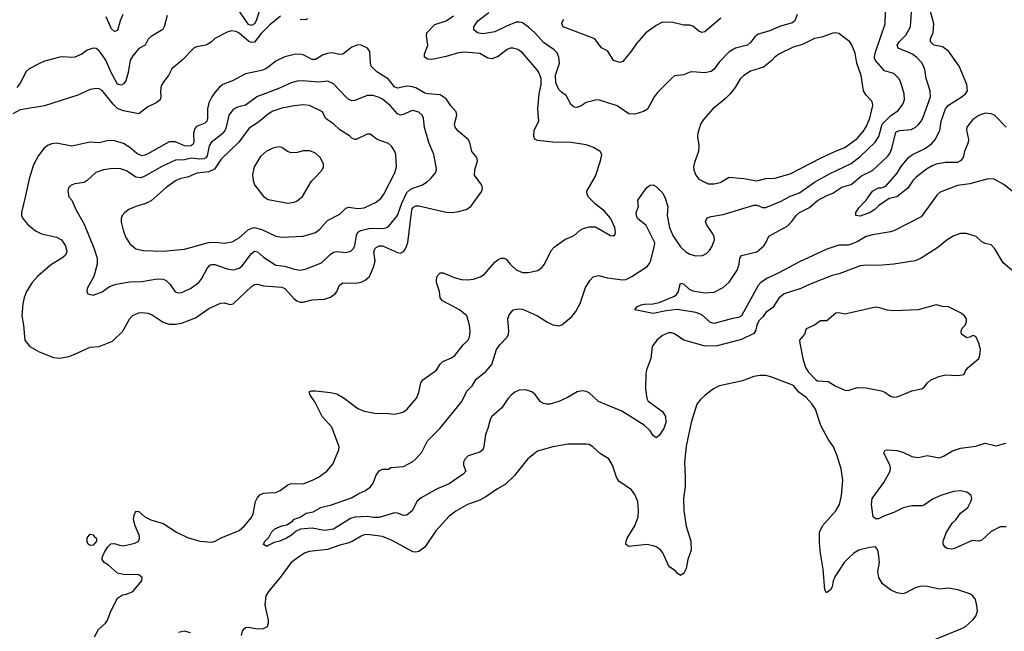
# Model space of a CAD drawing. Header units: inches. Extents: x 1834610 to 2027685, y 642842 to 774116.
# Tile 277 of 632: x 1908367 to 1914837, y 742637 to 746656. Entities that reach past the tile are written whole.
import ezdxf

# ---------------------------------------------------------------- set-up
doc = ezdxf.new("R2010")
doc.units = ezdxf.units.IN
doc.header["$MEASUREMENT"] = 0
doc.layers.add('B9704', color=7, linetype='Continuous')
doc.layers.add('B9714', color=7, linetype='Continuous')

msp = doc.modelspace()

# ---------------------------------------------------------------- linework, layer by layer
at = {"layer": 'B9704', "color": 5}
for points, elevation in [([(1909947.2, 746732.8), (1909921.2, 746650), (1909909.1, 746630), (1909890, 746618), (1909870, 746623.9), (1909790, 746742.6)], 560), ([(1909335.6, 746684.4), (1909317.4, 746610), (1909307.9, 746592.1), (1909230, 746547.1), (1909212.4, 746527.6), (1909190.8, 746489.2), (1909150, 746467.6), (1909110, 746419.7), (1909092.1, 746390), (1909080.2, 746310), (1909064.7, 746255.3), (1909050, 746235.6), (1909033.8, 746226.2), (1909010, 746232.8), (1908968, 746310), (1908933, 746390), (1908910, 746426.6), (1908890, 746452.3), (1908870, 746467.1), (1908850, 746469.7), (1908810, 746455.4), (1908775.5, 746430), (1908730, 746409.7), (1908710, 746407.1), (1908650, 746412.9), (1908630.2, 746409.8), (1908530, 746383.6), (1908492.8, 746367.2), (1908430, 746334), (1908410, 746315.1), (1908370, 746238.4), (1908348.3, 746211.7)], 560), ([(1909045.8, 746690), (1909028.3, 746650), (1909010, 746585.1), (1908990, 746578.7), (1908970, 746596.9), (1908934.4, 746674.4)], 540), ([(1910000, 746612.1), (1909954.3, 746565.7), (1909910, 746508.7), (1909890, 746506.9), (1909870, 746516), (1909810, 746568), (1909790, 746579.1), (1909757.8, 746582.2), (1909730, 746574), (1909650, 746533.5), (1909628, 746510), (1909604.3, 746495.7), (1909590, 746489.1), (1909530, 746478.2), (1909510.9, 746469.1), (1909435.8, 746390), (1909366.5, 746333.5), (1909344, 746290), (1909311.8, 746248.2), (1909297.8, 746222.2), (1909291.4, 746190), (1909294.3, 746150), (1909290.3, 746130), (1909264.2, 746110), (1909210, 746083.6), (1909150, 746037.5), (1909050, 746058.1), (1909010, 746072.9), (1908980.7, 746100.7), (1908910, 746190.8), (1908890, 746201.8), (1908870, 746204.8), (1908830, 746197.6), (1908750, 746161.4), (1908530, 746090.8), (1908370, 746063.2), (1908322.7, 746037.3)], 580), ([(1910000, 746345.2), (1909985.6, 746334.4), (1909956.4, 746323.6), (1909850, 746300.7), (1909770, 746256.2), (1909702.6, 746230), (1909677.7, 746210), (1909650, 746178.3), (1909630.1, 746149.9), (1909611, 746110), (1909600.5, 746070), (1909602, 746010), (1909597.4, 745990), (1909583.9, 745976.1), (1909530, 745954.9), (1909518.6, 745941.4), (1909510.1, 745910), (1909512.4, 745850), (1909504.7, 745835.3), (1909492.4, 745827.6), (1909470, 745824.6), (1909450, 745827.7), (1909390, 745853.5), (1909350, 745854.1), (1909210, 745774.7), (1909190, 745765.3), (1909170, 745762.8), (1909137.1, 745777), (1909090, 745816.8), (1909050, 745842.7), (1908990, 745861.5), (1908950, 745862.5), (1908890, 745848.1), (1908828.6, 745851.4), (1908710, 745825), (1908610, 745846.2), (1908578.5, 745841.5), (1908550, 745830.8), (1908526.5, 745810), (1908490, 745764.2), (1908457, 745703), (1908428.4, 745610), (1908404.1, 745490), (1908378.2, 745390), (1908378.6, 745370), (1908388, 745350), (1908420.2, 745310), (1908470, 745269.4), (1908510, 745249.4), (1908610, 745226.9), (1908642, 745210), (1908669.2, 745170), (1908677.6, 745130), (1908668, 745110), (1908650, 745093.8), (1908570, 745043.5), (1908484.9, 744970), (1908449, 744930), (1908412.7, 744870), (1908397.6, 744830), (1908388.3, 744790), (1908380.7, 744710), (1908391.7, 744648.3), (1908401.3, 744550), (1908433, 744510), (1908494.7, 744474.7), (1908590, 744437), (1908630, 744431.8), (1908690, 744444.2), (1908730, 744458), (1908830, 744504.2), (1908890, 744508.7), (1908976.6, 744543.4), (1909044.2, 744610), (1909090, 744692.7), (1909110, 744712), (1909150, 744730.3), (1909170, 744732.8), (1909210, 744727.7), (1909237, 744717), (1909310, 744669.2), (1909350, 744656.5), (1909390, 744654.7), (1909430, 744662.6), (1909522.1, 744697.9), (1909610, 744758.2), (1909685.6, 744794.4), (1909710, 744794.9), (1909750, 744784), (1909770, 744788.9), (1909890, 744902.9), (1909910, 744915.9), (1909930, 744918.2), (1909970, 744906.7), (1910000, 744904.7)], 620), ([(1910000, 746178.6), (1909930, 746152.5), (1909850, 746094.2), (1909798.1, 746081.9), (1909770, 746066.2), (1909742.3, 746030), (1909724.8, 745950), (1909716.3, 745930), (1909695, 745905), (1909625.4, 745850), (1909613, 745827), (1909598.1, 745761.9), (1909591.2, 745748.8), (1909578.2, 745741.8), (1909550, 745739.6), (1909493.4, 745746.6), (1909450, 745735.7), (1909390, 745733.6), (1909306.6, 745693.4), (1909190, 745627.8), (1909162.5, 745617.5), (1909130, 745621.8), (1909070, 745663.8), (1909030, 745677.1), (1908978.2, 745678.2), (1908918, 745670), (1908866.8, 745653.2), (1908810, 745599.5), (1908790, 745586.6), (1908730, 745578), (1908704.7, 745570), (1908687.9, 745552.1), (1908682.8, 745530), (1908690, 745492), (1908710.5, 745470.5), (1908736.9, 745410), (1908790, 745312.2), (1908857.1, 745150), (1908875.5, 745090), (1908876.5, 745050), (1908854.9, 744970), (1908810.5, 744890), (1908807.3, 744870), (1908814, 744854), (1908850, 744846), (1908910, 744868.5), (1908957.7, 744902.3), (1909001, 744919), (1909090, 744933.4), (1909170, 744935.9), (1909270, 744953.2), (1909310, 744951), (1909330, 744942), (1909356.1, 744916.1), (1909388.4, 744868.4), (1909410, 744861.1), (1909430, 744863.1), (1909490, 744890.3), (1909543.5, 744930), (1909563.4, 744956.6), (1909598.1, 745021.9), (1909617.6, 745042.4), (1909630, 745048.3), (1909650, 745048.4), (1909730, 745019), (1909770, 745013.5), (1909790, 745016.3), (1909810, 745023.8), (1909830, 745039.2), (1909890, 745120.7), (1909910, 745135.9), (1909930, 745132), (1909970, 745096), (1910000, 745076.7)], 640), ([(1910000, 746036.2), (1909990.2, 746030), (1909936, 745984), (1909875.6, 745944.4), (1909807.6, 745852.4), (1909690, 745739.4), (1909646.7, 745673.3), (1909610, 745657.1), (1909531.9, 745648.1), (1909477.1, 745622.9), (1909420.5, 745610), (1909390, 745596.8), (1909330, 745553.3), (1909230, 745466), (1909190, 745447.1), (1909130.6, 745430), (1909084.9, 745410), (1909058, 745390), (1909041.6, 745370), (1909034.4, 745350), (1909034.6, 745325.4), (1909046.6, 745273.4), (1909062.7, 745230), (1909090, 745184.4), (1909130, 745150.3), (1909180.9, 745140.9), (1909310, 745135.8), (1909450, 745147.7), (1909608.5, 745191.5), (1909650, 745194), (1909712.3, 745187.7), (1909763.8, 745196.2), (1909810, 745223.2), (1909870, 745278.7), (1909908.8, 745291.2), (1909958.3, 745278.3), (1910000, 745258.4)], 660), ([(1910000, 745797.4), (1909988.1, 745791.9), (1909950, 745757), (1909907.4, 745690), (1909897.7, 745637.7), (1909900.7, 745600.7), (1909910.4, 745570.4), (1909970, 745494.8), (1909996.4, 745476.4), (1910000, 745475.7)], 680), ([(1908858.6, 742601.4), (1908885.2, 742650), (1908930, 742690.8), (1908943.7, 742710), (1908966.6, 742770), (1909010, 742856), (1909043.2, 742876.8), (1909070, 742880.7), (1909110, 742898.8), (1909169.2, 742970), (1909171.8, 742990), (1909150, 743009.3), (1909050, 743011.6), (1909010, 743019.3), (1908950, 743072), (1908922.7, 743090), (1908909.5, 743110), (1908911.6, 743130), (1908923.5, 743156.5), (1908946.5, 743193.5), (1908966.9, 743213.1), (1908990, 743213.7), (1909022.7, 743202.8), (1909050, 743199.6), (1909124.2, 743215.8), (1909149.6, 743230.4), (1909155.1, 743250), (1909151.3, 743270), (1909126, 743330), (1909115.6, 743370), (1909118.4, 743401.6), (1909130, 743426), (1909150, 743424), (1909190.2, 743390.2), (1909229.1, 743369.1), (1909310, 743346), (1909398.4, 743290), (1909470, 743253.4), (1909550, 743228.8), (1909630, 743223.1), (1909651, 743229), (1909690, 743252), (1909810, 743299.6), (1909844.7, 743330), (1909890, 743384.4), (1909900.3, 743410), (1909916.1, 743490), (1909927, 743513), (1909945.9, 743534.1), (1909970, 743545.2), (1910000, 743547.1)], 580), ([(1910000, 743200.3), (1909990, 743195.3), (1909968.9, 743208.9), (1909979, 743230), (1910000, 743250)], 560), ([(1910000, 742894.4), (1909984, 742870), (1909977.7, 742810), (1910000, 742711)], 580), ([(1910000, 742702.8), (1909999.6, 742690), (1909992.4, 742667.6), (1909967.2, 742652.8), (1909930, 742651.2), (1909870, 742663.6), (1909850, 742659.5), (1909837.3, 742650), (1909830, 742639), (1909822.6, 742610)], 580), ([(1909490, 742627.8), (1909450, 742638.7), (1909410, 742629.7)], 580)]:
    msp.add_lwpolyline(points, dxfattribs=dict(at, elevation=elevation))
at = {"layer": 'B9704', "color": 5, "elevation": 580}
msp.add_lwpolyline([(1908830, 743202), (1908818, 743210), (1908810, 743226), (1908810, 743252), (1908830, 743274.8), (1908850, 743270.7), (1908858, 743258), (1908870.8, 743250), (1908871.3, 743230), (1908850, 743204)], close=True, dxfattribs=at)
at = {"layer": 'B9714', "color": 5}
for points, elevation in [([(1910000, 743250), (1910005.1, 743254.9), (1910022.7, 743290), (1910044, 743310), (1910090, 743330.3), (1910123.3, 743336.7), (1910158.7, 743361.3), (1910170, 743374.4), (1910210, 743386.8), (1910250, 743414), (1910296.6, 743423.4), (1910350, 743453.1), (1910410, 743465.3), (1910546.4, 743513.6), (1910596.6, 743543.4), (1910638.3, 743561.7), (1910673.1, 743586.9), (1910689.6, 743610), (1910710, 743662.8), (1910730, 743691.3), (1910750, 743702), (1910790, 743702), (1910806.3, 743713.7), (1910890, 743719.6), (1910950, 743753.2), (1910969.8, 743770), (1911010, 743814.6), (1911046.9, 743890), (1911128.5, 743970), (1911271.7, 744148.3), (1911304.9, 744215.1), (1911340.4, 744250), (1911365.6, 744294.4), (1911430, 744344.8), (1911468.4, 744390), (1911501.1, 744490), (1911521, 744519), (1911569.8, 744570), (1911579.2, 744590), (1911582, 744610), (1911574, 744690), (1911583.5, 744716.5), (1911609.3, 744750), (1911642.9, 744757.1), (1911670, 744753.6), (1911770.1, 744710.1), (1911830, 744670.3), (1911870, 744652), (1911910, 744644.9), (1911930, 744650.4), (1911994.6, 744705.4), (1912020.5, 744739.5), (1912050, 744790.7), (1912083.9, 744896.1), (1912114.6, 744945.4), (1912134.3, 744965.7), (1912170, 744975.8), (1912230, 744960.2), (1912330, 744947.3), (1912350, 744950.2), (1912390, 744968), (1912490, 745034.4), (1912506.5, 745053.5), (1912512.3, 745067.7), (1912539.3, 745170), (1912539.7, 745190), (1912483.5, 745303.5), (1912427, 745350), (1912419.2, 745370), (1912418.9, 745390), (1912433.2, 745430), (1912429.2, 745470), (1912486.9, 745553.1), (1912509.2, 745570), (1912530, 745570.4), (1912550, 745560.4), (1912590, 745519.3), (1912607, 745490), (1912626.7, 745430), (1912621.7, 745370), (1912636.5, 745290), (1912659.4, 745239.4), (1912710, 745164.4), (1912743.8, 745130), (1912770, 745115.8), (1912810, 745104.4), (1912853.1, 745106.9), (1912880.5, 745119.5), (1912900.1, 745139.9), (1912916, 745164), (1912932.8, 745210), (1912931.2, 745230), (1912922.4, 745250), (1912879.5, 745310), (1912874, 745330), (1912885.4, 745354.6), (1912910, 745363.7), (1912990, 745376.5), (1913190, 745438.5), (1913210, 745438), (1913250, 745423.2), (1913270, 745421.6), (1913370, 745463.8), (1913430, 745497.1), (1913490, 745518.6), (1913590, 745588), (1913693.2, 745646.8), (1913830, 745712.4), (1913890, 745757), (1913988.4, 745851.6), (1914011.6, 745890), (1914034.6, 745970), (1914090, 746025.1), (1914139.3, 746060.7), (1914170, 746102.4), (1914180.4, 746130), (1914178.8, 746170), (1914154.6, 746250), (1914142.7, 746270), (1914110, 746302.3), (1914050, 746320.4), (1913990, 746387.6), (1913984.5, 746404.5), (1913986.5, 746430), (1913996.3, 746463.7), (1914054.2, 746630), (1914056.8, 746710)], 560), ([(1910000, 743547.1), (1910050, 743550.3), (1910077.6, 743562.4), (1910130, 743599.5), (1910150, 743608.7), (1910230, 743607.6), (1910292, 743630), (1910331.6, 743650), (1910385.6, 743690), (1910424.6, 743735.4), (1910463.1, 743830), (1910466.8, 743850), (1910419, 743979), (1910355.6, 744050), (1910306.3, 744146.3), (1910276.3, 744190), (1910269.7, 744210.3), (1910282.9, 744217.1), (1910310, 744217.8), (1910410, 744207.3), (1910450, 744197.5), (1910499.1, 744170), (1910590, 744101.5), (1910630, 744084.1), (1910711.1, 744068.9), (1910770, 744070.3), (1910830, 744063.8), (1910870, 744073), (1910890, 744080.5), (1910910, 744094.9), (1910974.3, 744170), (1910990, 744206), (1911003.6, 744270), (1911015.1, 744290), (1911105.7, 744354.3), (1911130, 744392.7), (1911147.3, 744410), (1911204.8, 744435.2), (1911226, 744450), (1911280.7, 744519.3), (1911311.8, 744548.2), (1911323, 744570), (1911326.3, 744610), (1911323.6, 744650), (1911304.5, 744710), (1911257.6, 744750), (1911145.2, 744810), (1911129.6, 744829.6), (1911124.8, 744870), (1911106.2, 744930), (1911106.2, 744950), (1911110, 744970.5), (1911130, 744992.4), (1911150, 744992), (1911222.3, 744962.3), (1911270, 744950.2), (1911310, 744946.2), (1911350, 744951.9), (1911393.1, 744966.9), (1911418.4, 744981.6), (1911490, 745062.8), (1911510, 745080.3), (1911530, 745088.9), (1911550, 745088.7), (1911563.1, 745083.1), (1911590.4, 745050), (1911630, 745013), (1911670, 744994.4), (1911710, 744994.4), (1911750, 745003.1), (1911771, 745009), (1911799.6, 745030), (1911814.7, 745050), (1911859.8, 745140.2), (1911878.6, 745161.4), (1911950, 745211.8), (1912010, 745238.7), (1912050, 745272.7), (1912070, 745283.8), (1912110, 745295.5), (1912150, 745296.3), (1912250, 745239.1), (1912270, 745236), (1912277.5, 745242.5), (1912281.2, 745258.8), (1912276.9, 745290), (1912250, 745351.8), (1912210, 745398), (1912150, 745445.2), (1912105.2, 745490), (1912096, 745510), (1912093.2, 745530), (1912150.7, 745629.3), (1912183, 745730), (1912192, 745770), (1912181.2, 745790), (1912136.6, 745816.6), (1912090, 745834), (1911989.8, 745849.8), (1911870, 745850.7), (1911770, 745863.1), (1911752.4, 745872.4), (1911746, 745890), (1911747.1, 745930), (1911777.3, 745990), (1911771.9, 746070), (1911781.1, 746170), (1911793.7, 746230), (1911792.7, 746270), (1911778.3, 746310), (1911765.6, 746330), (1911670, 746438.9), (1911640.8, 746460.8), (1911609.7, 746469.7), (1911590, 746468.5), (1911570, 746461), (1911510, 746413.6), (1911470, 746399.8), (1911443.7, 746403.7), (1911390, 746433.6), (1911290, 746443.6), (1911250, 746438.1), (1911170, 746413.6), (1911075.2, 746395.2), (1911050, 746396), (1911026, 746410), (1911026.6, 746430), (1911048.7, 746490), (1911040.5, 746550), (1911043.2, 746570), (1911095.4, 746624.6), (1911170, 746649), (1911217.3, 746682.7)], 580), ([(1910080.8, 746679.2), (1910010, 746622.3), (1910000, 746612.1)], 580), ([(1910258.1, 746661.9), (1910245.4, 746654.6), (1910210, 746658.5)], 580), ([(1913475.2, 746690), (1913460.8, 746650), (1913445, 746635), (1913365.7, 746614.3), (1913290, 746581.4), (1913219, 746561), (1913197.2, 746542.8), (1913170, 746506), (1913150.4, 746490), (1913070, 746469.8), (1913030, 746446), (1912963.6, 746376.4), (1912930, 746331.5), (1912910, 746315.8), (1912870, 746306.4), (1912786.4, 746313.6), (1912770, 746311.3), (1912730, 746293.3), (1912670, 746287), (1912649, 746271), (1912560.2, 746179.8), (1912536.5, 746150), (1912491.3, 746068.7), (1912465.9, 746054.1), (1912410, 746036.4), (1912370, 746037.7), (1912292.7, 746090), (1912170, 746129.7), (1912150, 746128.6), (1912090, 746112.4), (1912055.5, 746090), (1912030, 746080.4), (1912010, 746082.6), (1911990, 746097.6), (1911958.7, 746158.7), (1911930, 746178), (1911910, 746198.7), (1911890, 746240.9), (1911888.9, 746291.1), (1911913.5, 746370), (1911909.7, 746409.7), (1911898, 746438), (1911878.9, 746458.9), (1911810, 746507.4), (1911751.8, 746570), (1911710, 746607), (1911670, 746634.8), (1911650, 746641), (1911630, 746640.7), (1911565, 746615), (1911490, 746577.4), (1911410, 746563.9), (1911374.5, 746570), (1911352, 746590), (1911352.3, 746610), (1911377.6, 746650), (1911450, 746702.9)], 560), ([(1912974.1, 746665.9), (1912870, 746576.3), (1912850, 746571.5), (1912830, 746581.6), (1912790, 746614), (1912770, 746619.6), (1912730, 746621.3), (1912657.8, 746637.8), (1912590, 746639.2), (1912550, 746618.8), (1912482, 746570), (1912419.6, 746500.4), (1912387.9, 746452.1), (1912330, 746382), (1912310, 746375.1), (1912270, 746389.3), (1912232.7, 746450), (1912190, 746472), (1912147, 746530), (1911938.4, 746610), (1911929.7, 746630), (1911934.5, 746645.5), (1911941.5, 746658.6)], 540), ([(1914890, 745527), (1914834.1, 745574.1), (1914770, 745607.6), (1914730, 745611.5), (1914610, 745577.6), (1914530, 745566.6), (1914415.9, 745524.1), (1914395, 745505), (1914290, 745361.7), (1914110, 745269.8), (1914090, 745262.8), (1913970, 745243.5), (1913930, 745230.8), (1913870, 745197.3), (1913830, 745181.1), (1913810, 745175.9), (1913750, 745175.4), (1913670, 745149.2), (1913490, 745065.7), (1913350.1, 744989.9), (1913281.3, 744958.7), (1913236.3, 744930), (1913219.1, 744910), (1913110.1, 744710), (1913090, 744700.2), (1913050, 744693.3), (1912930, 744660.2), (1912906.1, 744666.1), (1912850, 744717.3), (1912810, 744733.2), (1912690, 744751.1), (1912615.9, 744744.1), (1912530, 744726.8), (1912409.6, 744749.6), (1912421.2, 744770), (1912450, 744782), (1912472, 744788), (1912530.2, 744790.2), (1912570, 744797.1), (1912670, 744840.2), (1912683.5, 744850), (1912693.9, 744866.1), (1912710, 744924.9), (1912730, 744919.5), (1912766.3, 744886.3), (1912790, 744875.3), (1912870, 744861), (1912930, 744865.3), (1912990, 744896.6), (1913030, 744932.8), (1913080.9, 745010), (1913093.6, 745050), (1913098, 745090), (1913110, 745106.5), (1913210, 745130.2), (1913257.2, 745170), (1913270.7, 745190), (1913290, 745234.4), (1913410, 745298.8), (1913441.6, 745330), (1913469.9, 745370.1), (1913491.4, 745388.6), (1913556.9, 745423.1), (1913610, 745467.8), (1913670, 745501.2), (1913710, 745517.5), (1913770, 745555.1), (1913830, 745573.5), (1913899.2, 745630), (1913970, 745665), (1914070, 745758.4), (1914083.6, 745776.4), (1914097.4, 745810), (1914123.7, 745916.3), (1914130, 745922.3), (1914150, 745927.4), (1914224.2, 745935.8), (1914250.9, 745949.1), (1914273.1, 745966.9), (1914291.4, 745988.6), (1914301.7, 746010), (1914351.6, 746150), (1914349.8, 746190), (1914322.5, 746270), (1914315.5, 746330), (1914296.8, 746370), (1914260.9, 746410), (1914230, 746432.6), (1914138.9, 746470), (1914133.6, 746490), (1914146.5, 746510), (1914190, 746554.2), (1914220.6, 746610), (1914227.5, 746707.5)], 540), ([(1914850, 745949.6), (1914772, 746030), (1914750, 746038.9), (1914710, 746042), (1914670, 746026.8), (1914630, 746000.3), (1914591.3, 745950), (1914588.3, 745930), (1914601.8, 745870), (1914598.5, 745850), (1914574.9, 745790), (1914566.3, 745750), (1914550, 745728.2), (1914530, 745717.7), (1914450, 745717.4), (1914390, 745707.3), (1914363.8, 745696.2), (1914325.2, 745674.8), (1914258.2, 745621.8), (1914238.1, 745601.9), (1914203.1, 745550), (1914130, 745491.5), (1914079.2, 745480.8), (1914010, 745434), (1913986.4, 745410), (1913954.9, 745390), (1913890, 745364.8), (1913861.2, 745370), (1913860.9, 745390), (1913880.4, 745419.6), (1913930, 745470.6), (1913970, 745528.8), (1914010, 745550.9), (1914028.2, 745551.8), (1914058, 745562), (1914131.7, 745648.2), (1914157.8, 745690), (1914210, 745753.1), (1914234, 745770), (1914313, 745807), (1914358.6, 745841.4), (1914381.8, 745870), (1914412.7, 745927.3), (1914421.8, 745990), (1914450.7, 746070), (1914470, 746095.8), (1914552.8, 746147.2), (1914580.8, 746170), (1914594, 746190), (1914589.8, 746230), (1914539.9, 746350), (1914470.8, 746450), (1914430, 746477.4), (1914373.3, 746490), (1914352.3, 746510), (1914352.4, 746530), (1914368.7, 746571.3), (1914374.7, 746630), (1914351.4, 746710)], 520), ([(1910000, 744904.7), (1910090, 744898.7), (1910110, 744889.2), (1910170, 744821.5), (1910188, 744808), (1910210, 744800.2), (1910230, 744800.2), (1910290, 744816.1), (1910370, 744820.3), (1910410, 744833.6), (1910442.4, 744857.6), (1910451.6, 744870), (1910468, 744912), (1910490, 744928.3), (1910575.1, 744924.9), (1910610, 744931.8), (1910636.2, 744943.8), (1910665, 744970), (1910692.2, 745030), (1910702.7, 745070), (1910694.5, 745130), (1910700.3, 745150), (1910710, 745159.3), (1910730, 745169.4), (1910750, 745170.1), (1910850, 745126), (1910870, 745122.2), (1910890, 745133.1), (1910901.8, 745150), (1910917, 745190), (1910941.6, 745390), (1910947.1, 745412.9), (1910955.5, 745424.5), (1910970, 745433.5), (1910990, 745432.3), (1911170, 745391.3), (1911210, 745390.2), (1911250, 745395.6), (1911300.9, 745410), (1911331.2, 745428.8), (1911402.9, 745530), (1911407.6, 745550), (1911404.2, 745570), (1911355.6, 745635.6), (1911357.4, 745670), (1911375.8, 745730), (1911371.3, 745750), (1911339.1, 745790), (1911324.5, 745850), (1911314.2, 745870), (1911246.1, 745926.1), (1911228.6, 745950), (1911224.8, 745970), (1911239, 746030), (1911235.8, 746050), (1911200.8, 746090), (1911170, 746135.4), (1911130, 746162.9), (1911048.9, 746168.9), (1911030, 746174.5), (1910970, 746208.7), (1910936.4, 746216.4), (1910910, 746218.6), (1910850, 746205.9), (1910830, 746214.8), (1910790, 746266.5), (1910712.9, 746312.9), (1910676.9, 746350), (1910671.3, 746370), (1910667.2, 746447.2), (1910652.7, 746470), (1910610, 746489.4), (1910590, 746492), (1910550, 746477), (1910490.3, 746429.7), (1910470, 746428.5), (1910418.2, 746438.2), (1910390, 746435), (1910357.3, 746422.7), (1910310, 746394.2), (1910290, 746394), (1910230, 746424.8), (1910210, 746429.8), (1910170, 746427), (1910110, 746413), (1910050, 746382.9), (1910000, 746345.2)], 620), ([(1910000, 745076.7), (1910050, 745044.5), (1910110, 745036.9), (1910170, 745016.9), (1910210, 745010.2), (1910250, 745020.2), (1910350, 745059.6), (1910406.9, 745113.1), (1910430, 745129.2), (1910450, 745133.2), (1910510, 745126), (1910543.9, 745136.1), (1910558.5, 745150), (1910569.9, 745170.1), (1910580.2, 745239.8), (1910590, 745260.8), (1910608.2, 745271.8), (1910670, 745287.5), (1910750, 745284.3), (1910772, 745288), (1910790, 745297.8), (1910850.5, 745370), (1910877.1, 745450), (1910910, 745521.4), (1910930, 745539.5), (1910950, 745550.1), (1911009.8, 745570.2), (1911043.6, 745590), (1911066.6, 745610), (1911099.1, 745650), (1911105.3, 745670), (1911103.8, 745690), (1911087.9, 745770), (1911055.3, 745850), (1911028, 745948), (1911021.1, 746010), (1911011.7, 746030), (1910989.9, 746049.9), (1910950, 746059), (1910930, 746054), (1910890, 746033.8), (1910869.9, 746029.9), (1910850, 746038.9), (1910803.9, 746090), (1910750, 746133.3), (1910730, 746145.3), (1910690, 746158.9), (1910650, 746158), (1910570, 746126), (1910550, 746123.5), (1910530, 746133), (1910510, 746149.6), (1910430, 746235.6), (1910392.1, 746252.1), (1910330, 746245), (1910230, 746255), (1910190, 746252.4), (1910150, 746242.5), (1910073.9, 746206.1), (1910000, 746178.6)], 640), ([(1910000, 745258.4), (1910050, 745234.4), (1910090, 745228.2), (1910230, 745234.4), (1910310, 745259.1), (1910340, 745280), (1910390, 745337.7), (1910470, 745379), (1910510, 745417.8), (1910530, 745424.3), (1910590, 745416.3), (1910630, 745419.3), (1910704.7, 745455.3), (1910739.1, 745480.9), (1910760.4, 745510), (1910833.1, 745650), (1910842, 745690), (1910837.7, 745770), (1910832.3, 745790), (1910810, 745825.1), (1910790, 745843.9), (1910716, 745870), (1910670, 745905.2), (1910650, 745903.7), (1910578, 745870), (1910570, 745868.6), (1910550, 745878), (1910533.9, 745893.9), (1910470, 745931.9), (1910430, 745971.1), (1910390, 745997.4), (1910377.4, 746010), (1910357.6, 746050), (1910271.9, 746091.9), (1910230, 746096.2), (1910169.8, 746089.8), (1910090, 746075.5), (1910030, 746055.2), (1910000, 746036.2)], 660), ([(1910000, 745475.7), (1910130, 745450.4), (1910170, 745457), (1910190, 745465.3), (1910225.6, 745494.4), (1910283.6, 745596.4), (1910320.7, 745630), (1910355.1, 745670), (1910363.7, 745690), (1910362.7, 745710), (1910340.9, 745750), (1910310, 745779.6), (1910274.2, 745794.2), (1910230, 745795.4), (1910190, 745784.7), (1910150, 745782), (1910126, 745790), (1910090, 745816), (1910070, 745822), (1910030, 745811.2), (1910000, 745797.4)], 680), ([(1914885.2, 745010), (1914830, 745059.5), (1914775.6, 745150), (1914750, 745177), (1914710, 745185.6), (1914690, 745196.2), (1914651, 745231), (1914587.9, 745252.1), (1914550, 745250.9), (1914504.5, 745235.5), (1914460.4, 745210), (1914399.5, 745160.5), (1914290.2, 745089.8), (1914250, 745071.2), (1914110, 745049.7), (1914010, 745040.4), (1913930, 745042.7), (1913890, 745038.5), (1913752.7, 744987.3), (1913704.7, 744975.3), (1913560.8, 744919.3), (1913499.1, 744890), (1913390, 744854.2), (1913354.2, 744825.8), (1913315, 744765), (1913270, 744732.4), (1913253, 744707), (1913223.4, 744676.6), (1913211, 744650), (1913203.6, 744616.4), (1913190, 744595.4), (1913110, 744554.8), (1912950, 744513.3), (1912870.7, 744510.7), (1912731.6, 744551.6), (1912670, 744591.3), (1912650, 744598.7), (1912630, 744598.7), (1912590, 744580.5), (1912552.7, 744550), (1912523.1, 744510), (1912514, 744430), (1912485.2, 744354.8), (1912482, 744330), (1912479.6, 744230), (1912487.5, 744167.5), (1912497.1, 744150), (1912590, 744082.4), (1912609.5, 744049.5), (1912612.1, 744010), (1912599, 743970), (1912570, 743923.5), (1912550, 743909.6), (1912530, 743925.1), (1912510, 743954.7), (1912470, 743991.3), (1912323, 744083), (1912170, 744148.3), (1912110, 744204.2), (1912090, 744214.3), (1912062.9, 744217.1), (1912030, 744211.3), (1911966.8, 744173.2), (1911910, 744147.4), (1911850.2, 744129.8), (1911830.2, 744129.8), (1911810, 744134.2), (1911790, 744145.1), (1911754, 744194), (1911732.2, 744212.2), (1911690, 744224.1), (1911650, 744221.5), (1911621.3, 744210), (1911596.5, 744190), (1911573.9, 744166.1), (1911534.3, 744105.7), (1911470, 744049.6), (1911459.6, 744030), (1911443.7, 743970), (1911428.2, 743931.8), (1911418, 743850), (1911410.2, 743830), (1911390, 743814.3), (1911314.8, 743790), (1911293.4, 743770), (1911284.4, 743750), (1911283.1, 743730), (1911297.6, 743690), (1911282, 743670), (1911190, 743605.6), (1911110, 743573.5), (1911005.2, 743514.8), (1910975.8, 743490), (1910948, 743432), (1910910, 743400.8), (1910890, 743398.2), (1910850, 743413.7), (1910830, 743415.2), (1910730, 743385.4), (1910690, 743385.5), (1910650, 743391.8), (1910570, 743387.6), (1910541.8, 743378.2), (1910430, 743308.7), (1910370, 743299.1), (1910290, 743315.1), (1910211.5, 743308.5), (1910183.9, 743296.1), (1910153.4, 743270), (1910120.7, 743250), (1910076, 743230), (1910039.8, 743220.2), (1910000, 743200.3)], 560), ([(1914347.8, 742570), (1914562.2, 742657.8), (1914582, 742670), (1914630, 742713.4), (1914650, 742736), (1914659.6, 742770), (1914656.9, 742810), (1914644.2, 742850), (1914630.9, 742870.9), (1914610, 742884.2), (1914531, 742911), (1914470, 742920.4), (1914410, 742914.5), (1914330, 742930.9), (1914290, 742933.5), (1914250, 742923.5), (1914190, 742889.7), (1914170, 742884.7), (1914130, 742891.3), (1914090, 742909.7), (1914036.2, 742950), (1914012.8, 742990), (1914005.1, 743030), (1914016.3, 743090), (1914009.7, 743149.7), (1914005.6, 743170), (1913990, 743191.5), (1913950, 743188), (1913880.7, 743170), (1913848.7, 743150), (1913810, 743115.8), (1913785.5, 743090), (1913723.8, 742996.2), (1913713, 742970), (1913706, 742930), (1913695.5, 742910), (1913669, 742890), (1913658, 742910), (1913646.9, 743046.9), (1913628.1, 743150), (1913622.8, 743217.2), (1913623.5, 743290), (1913642, 743330), (1913729.7, 743430), (1913754.2, 743470), (1913766.6, 743530), (1913776.8, 743630), (1913764.7, 743704.7), (1913738.7, 743790), (1913714, 743850), (1913680.4, 743900.4), (1913630.9, 743990), (1913596.3, 744096.3), (1913572.9, 744132.9), (1913534.5, 744174.5), (1913486, 744210), (1913452.1, 744252.1), (1913302, 744310), (1913270, 744317.6), (1913230, 744318), (1913190, 744311.3), (1913117.5, 744282.5), (1912966, 744250), (1912926, 744230), (1912870.3, 744189.7), (1912839.6, 744160.4), (1912817.1, 744130), (1912778.3, 744010), (1912746.1, 743853.9), (1912735.5, 743750), (1912740.7, 743650), (1912739.2, 743590), (1912728.3, 743510), (1912730.2, 743430), (1912747.4, 743327.4), (1912777.3, 743230), (1912780.3, 743170), (1912758.4, 743110), (1912745.3, 743050), (1912730, 743019.3), (1912710, 743005.2), (1912690, 743017.2), (1912675.4, 743035.4), (1912638.7, 743058.7), (1912629.7, 743069.7), (1912592.9, 743152.9), (1912574.7, 743174.7), (1912550, 743191.5), (1912530, 743199.7), (1912487, 743207), (1912370, 743194.5), (1912350, 743209), (1912351.8, 743230), (1912359.7, 743250), (1912408.3, 743330), (1912431.1, 743390), (1912433.5, 743430), (1912428, 743490), (1912410, 743537.2), (1912387.5, 743567.5), (1912304.8, 743624.8), (1912289.6, 743649.6), (1912262.7, 743730), (1912237.2, 743770), (1912183.9, 743803.9), (1912133.2, 743850), (1912110, 743864.5), (1912090, 743867), (1911970, 743867), (1911870, 743849.5), (1911770, 743820.9), (1911705.5, 743770), (1911619.2, 743660.8), (1911557.1, 743602.9), (1911505.9, 743574.1), (1911430, 743520.4), (1911390, 743500.3), (1911309.4, 743470.6), (1911232, 743428), (1911190, 743394.7), (1911102, 743298), (1911030, 743191.1), (1910990, 743162.6), (1910970, 743157.7), (1910950, 743160.4), (1910815, 743235), (1910750, 743260.4), (1910650, 743272.9), (1910630, 743271.4), (1910610, 743263.5), (1910552.5, 743227.5), (1910524.4, 743215.6), (1910470, 743202.5), (1910390, 743175), (1910270, 743161), (1910239.1, 743150), (1910205.5, 743130), (1910150, 743089.6), (1910078.3, 742990), (1910010.2, 742910), (1910000, 742894.4)], 580), ([(1914850, 743323), (1914810, 743324.7), (1914750, 743292.6), (1914690, 743237.4), (1914670, 743229.7), (1914624.8, 743235.2), (1914510, 743181.2), (1914490, 743177.1), (1914462, 743182), (1914447.6, 743190), (1914434.7, 743210), (1914435.1, 743230), (1914458, 743290), (1914496.9, 743350), (1914518.9, 743370), (1914550, 743414.4), (1914597.4, 743450), (1914617.3, 743490), (1914622.3, 743510), (1914619.1, 743530), (1914590, 743552.4), (1914550, 743559.8), (1914503.2, 743556.8), (1914419.1, 743530), (1914370, 743508.9), (1914311.9, 743468.1), (1914297.2, 743462.8), (1914230, 743461.1), (1914171.7, 743448.3), (1914110, 743417.3), (1914050, 743396.9), (1914010, 743376.3), (1913990, 743376.9), (1913974, 743390), (1913964.5, 743470), (1913967.8, 743510), (1914045.5, 743614.5), (1914086, 743690), (1914089.6, 743710), (1914085.1, 743730), (1914046, 743810), (1914053.2, 743826.8), (1914069.7, 743830.3), (1914130, 743824.9), (1914170, 743814.6), (1914230, 743787.2), (1914270, 743778.9), (1914330, 743792), (1914410, 743778.2), (1914442.4, 743790), (1914496.8, 743823.2), (1914550, 743840.2), (1914650, 743854), (1914710, 743873.6), (1914783, 743857), (1914846.9, 743873.1)], 560), ([(1910000, 742711), (1910000.2, 742710), (1910000, 742702.8)], 580)]:
    msp.add_lwpolyline(points, dxfattribs=dict(at, elevation=elevation))
at = {"layer": 'B9714', "color": 5, "elevation": 580}
for points in [[(1913730, 746569.7), (1913710, 746568.2), (1913638.6, 746541.4), (1913590, 746532.5), (1913510, 746493), (1913450, 746475), (1913356, 746430), (1913330, 746410.8), (1913310, 746387.7), (1913254.4, 746345.6), (1913170, 746317.4), (1913126, 746290), (1913103.6, 746270), (1913068.1, 746211.9), (1913032.7, 746167.3), (1913003, 746137), (1912921.6, 746070), (1912859.2, 746000.8), (1912841.1, 745970), (1912823.1, 745910), (1912821.1, 745890), (1912830.3, 745830), (1912827, 745790), (1912801.2, 745718.8), (1912795.3, 745690), (1912797.4, 745670), (1912810, 745634), (1912830, 745608.8), (1912890, 745578.9), (1912930, 745576.9), (1912970, 745586), (1913030, 745620.9), (1913126.1, 745613.9), (1913210, 745598.1), (1913270, 745612.9), (1913330, 745616.2), (1913430, 745644.2), (1913630, 745747.3), (1913727.1, 745792.9), (1913790, 745816.2), (1913870, 745876.3), (1913910, 745921.1), (1913928.6, 745951.4), (1913954.2, 746010), (1913972.9, 746092.9), (1913971.1, 746110), (1913963.5, 746123.5), (1913930, 746159.7), (1913911.6, 746190), (1913895.5, 746290), (1913866.9, 746370), (1913855.9, 746435.9), (1913835.4, 746490), (1913820.7, 746510), (1913750, 746564.7)], [(1914390, 744782), (1914270, 744749.6), (1914110, 744743), (1914067.9, 744747.9), (1914010, 744766), (1913990, 744768), (1913790, 744722.4), (1913750, 744729.6), (1913730, 744727.3), (1913670, 744678.7), (1913630, 744676.9), (1913590.4, 744649.6), (1913534.6, 744625.4), (1913524.2, 744590), (1913490.5, 744550), (1913492.7, 744530), (1913512.7, 744430), (1913530.3, 744370), (1913550, 744339.5), (1913597.3, 744290), (1913610, 744283.1), (1913678.7, 744278.7), (1913726, 744250), (1913790, 744222.4), (1913810, 744219.3), (1913870, 744239.5), (1913930, 744236.5), (1914030, 744218.4), (1914050.8, 744210), (1914090, 744182), (1914110, 744176.3), (1914130, 744177.3), (1914150, 744184.9), (1914230, 744217.6), (1914292.7, 744230), (1914310, 744241.6), (1914332, 744270), (1914352.3, 744287.7), (1914407.6, 744312.4), (1914450, 744322.3), (1914530, 744319.3), (1914574, 744326), (1914581.2, 744350), (1914599.5, 744370), (1914669.6, 744430), (1914677, 744450), (1914680.9, 744490), (1914669.4, 744530), (1914650, 744574), (1914630, 744581.2), (1914610.4, 744569.6), (1914590, 744567), (1914555.3, 744590), (1914553.2, 744610), (1914559, 744630), (1914579, 744650), (1914589, 744670), (1914589, 744690), (1914575.3, 744710), (1914548.7, 744730), (1914470, 744769.2), (1914430, 744772)]]:
    msp.add_lwpolyline(points, close=True, dxfattribs=at)

doc.saveas('drawing.dxf')
